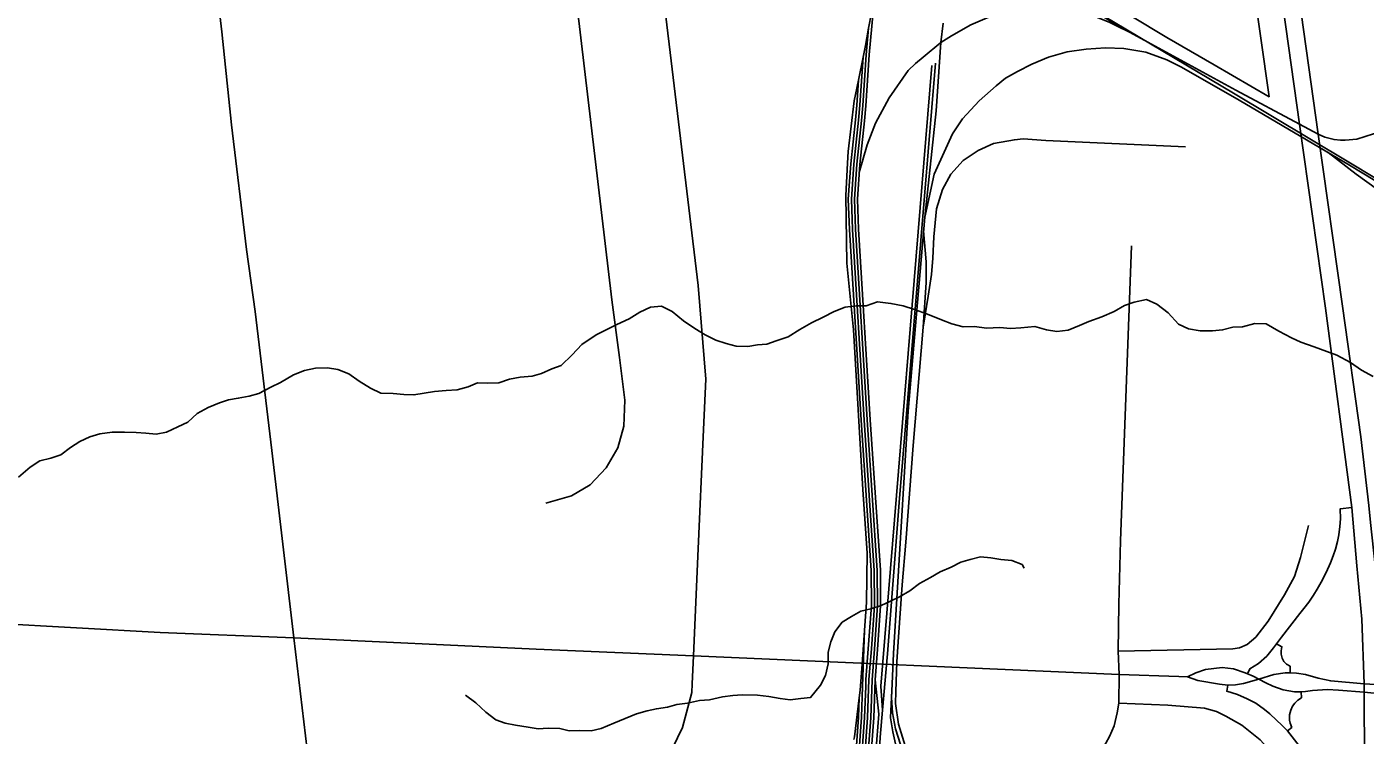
# Model space of a CAD drawing. Extents: x 114843 to 284848, y 317643 to 566895.
# Drawn here: x 165677 to 172907, y 401343 to 405170 of the extents above; entities that cross this region are included whole.
import ezdxf

# ---------------------------------------------------------------- set-up
doc = ezdxf.new("R2010")
doc.units = 0
for name, color, linetype in [('GM_X_City_Street', 7, 'Continuous'), ('GM_X_Corporation', 7, 'Continuous'), ('GM_X_County_Road', 7, 'Continuous'), ('GM_X_Interchange_Ramps', 7, 'Continuous'), ('GM_X_Interstate_Route', 7, 'Continuous'), ('GM_X_Minor_River', 7, 'Continuous'), ('GM_X_Rail_Line', 7, 'Continuous')]:
    doc.layers.add(name, color=color, linetype=linetype)

msp = doc.modelspace()

# ---------------------------------------------------------------- linework, layer by layer
at = {"layer": 'GM_X_City_Street'}
msp.add_line((171576.3, 401516.7), (171577.8, 401671.1), dxfattribs=at)
for points in [[(167423.3, 399300), (168123.4, 399380.4), (168182.4, 399404.2), (168278.4, 399470.7), (168316.8, 399516.2), (168558.9, 400018.5), (169082.9, 401100.9), (169220.1, 401383.9), (169270.5, 401574), (169272.5, 401621), (169279.7, 401771.3), (169301.7, 402309.9), (169333.4, 402993.7), (169346.1, 403267), (169304.1, 403772.3), (169073.4, 405691.9), (169042.9, 405942.5), (168988.3, 406068.7), (168898.2, 406172.5)], [(167291.9, 394103.5), (167624.1, 395810.2), (167771.2, 396309.3), (167809.9, 396476), (167806.3, 396555), (167786.6, 396653), (167682.9, 397175), (167632.8, 397427.1), (167592.3, 397770.5), (167524.5, 398360.8), (167480.4, 398745.1), (167423.3, 399300), (167345.5, 399979.5), (167191.7, 401264.1), (167119.9, 401869.2), (167001.5, 402880.6), (166911.5, 403631.5), (166864.1, 403966.8), (166782.8, 404640.3), (166731.9, 405142.7), (166671.9, 405646.2)], [(171577.8, 401671.1), (171572.2, 401796.5), (171576.8, 402051.5), (171585.7, 402393.4), (171645.8, 403985.7)], [(171572.2, 401796.5), (172191.7, 401809.5), (172227.7, 401814), (172270, 401833.4), (172316.4, 401871.9), (172383.7, 401959.5), (172471.8, 402100.2), (172526.2, 402200.4), (172557.3, 402302.5), (172600.4, 402476.2)], [(171414.7, 400381.1), (171333.5, 400725), (171327.7, 400768.6), (171320.5, 400817.7), (171322.8, 400888.7), (171330.5, 400947.4), (171347.8, 401010.3), (171371.9, 401077.4), (171397.4, 401136.2), (171450, 401217.1), (171506.8, 401299.4), (171525.6, 401335), (171551.1, 401393.9), (171568.4, 401463.6), (171576.3, 401516.7)], [(172636.4, 396368.1), (172637.8, 396405.7), (172685.8, 397636.9), (172733.3, 399032.2), (172724.7, 399377.4), (172699, 400216.1), (172693.8, 400411.8), (172689.1, 400712.9), (172668.4, 400832.1), (172615.2, 400958.6), (172579.9, 401023.1), (172534.7, 401087.4), (172429.3, 401218.5), (172339.1, 401317.4), (172241.6, 401396.3), (172154.2, 401445.4), (172104.2, 401469.9), (172039.4, 401489.4), (171840.4, 401505.3), (171576.3, 401516.7)]]:
    msp.add_lwpolyline(points, dxfattribs=at)
at = {"layer": 'GM_X_Corporation'}
for points in [[(172244.3, 405807.3), (172388, 404792), (172092.1, 404963.9), (171835.8, 405112.8), (169032.4, 406800.6)], [(169032.4, 406800.6), (171835.8, 405112.8), (172092.1, 404963.9), (172388, 404792), (172244.3, 405807.3)]]:
    msp.add_lwpolyline(points, dxfattribs=at)
at = {"layer": 'GM_X_County_Road'}
for p, q in [((169279.7, 401771.3), (171577.8, 401671.1)), ((171577.8, 401671.1), (171901, 401660.1))]:
    msp.add_line(p, q, dxfattribs=at)
for points in [[(169198.7, 406637.8), (169845, 406278.5), (170307.4, 405970.3), (170833.3, 405638.8), (171575, 405173.3), (172208.4, 404827.5), (172552.1, 404644.2), (172654.1, 404589.9), (172688.7, 404572.9), (172739.6, 404560.2), (172774.8, 404558.2)], [(172774.8, 404558.2), (172799.9, 404556.8), (172862, 404562.9), (173041.4, 404619.7), (173529.3, 404744.8), (174400.1, 404971.8), (174585.4, 405036.2), (174937.4, 405173.2), (175432.2, 405389.9)], [(162945.9, 402051.1), (164589.2, 401999), (166398.1, 401896.8), (167119.9, 401869.2), (168428.3, 401807.6), (169279.7, 401771.3)], [(171947.1, 401658.5), (171991.8, 401680.5), (172044, 401696.8), (172133.9, 401708.4), (172196.5, 401700.8), (172259.8, 401680.2), (172271.2, 401675), (172289.5, 401666.6), (172302.1, 401660.9), (172333.6, 401644.6), (172371.3, 401625.1), (172408.5, 401607.2), (172464.5, 401588), (172525.6, 401577.6), (172561.6, 401576.4), (172585.2, 401578.7), (172622.9, 401584.1), (172704.2, 401589.7), (172763.8, 401586.5), (172902, 401575.2), (172993.8, 401567.1)], [(171901, 401660.1), (171947.1, 401658.5), (172002.5, 401637.9), (172119.5, 401619.1), (172164.6, 401613.6), (172206, 401614.7), (172250.2, 401621.5), (172333.6, 401644.6), (172414, 401670.3), (172475.7, 401679.1), (172502.5, 401678.9), (172536, 401678), (172584.7, 401671.1), (172653.1, 401650.6), (172721.5, 401635.8), (172901.8, 401621.1), (172962.4, 401616.2)]]:
    msp.add_lwpolyline(points, dxfattribs=at)
at = {"layer": 'GM_X_Interchange_Ramps'}
for points in [[(172835.4, 402573.1), (172772.7, 402565.8), (172773.3, 402511.2), (172770.7, 402470.1), (172764.7, 402424.6), (172757.4, 402388.4), (172746.6, 402348), (172734.4, 402312), (172719, 402273.4), (172696.3, 402222.5), (172668.9, 402169.1), (172647.8, 402132.3), (172627.5, 402099.8), (172602, 402062.2), (172575.8, 402026.9), (172555, 402000.7), (172454.5, 401871.5), (172428.4, 401836.3), (172412.1, 401814.6), (172375.3, 401770), (172330.6, 401729.8), (172284.3, 401701.8), (172271.2, 401675)], [(172428.4, 401836.3), (172457.2, 401820.7), (172452.7, 401799.3), (172453.5, 401779.7), (172458.4, 401759), (172468.7, 401740.9), (172481.9, 401726.1), (172501.2, 401715), (172502.5, 401678.9)], [(172164.6, 401613.6), (172159.2, 401580.4), (172218.2, 401561.9), (172269.9, 401539.8), (172315.7, 401516.2), (172362.5, 401481.8), (172392.1, 401457.3), (172428.8, 401423.3), (172457.4, 401396.4), (172487.5, 401366.7), (172607.4, 401212.1), (172703, 401079.1), (172730.4, 401026.6), (172750.7, 400984), (172767, 400946.2), (172783, 400906), (172796.5, 400868.4), (172811.5, 400822.2), (172822.4, 400773.6), (172835.2, 400679.8), (172895.6, 400681)], [(172561.6, 401576.4), (172564, 401545.5), (172543.7, 401531.9), (172526.4, 401515.1), (172514.2, 401499), (172504.9, 401477.9), (172498.5, 401453.2), (172498, 401424.1), (172502.1, 401407.3), (172510.7, 401384.8), (172487.5, 401366.7)]]:
    msp.add_lwpolyline(points, dxfattribs=at)
at = {"layer": 'GM_X_Interstate_Route'}
for points in [[(172835.4, 402573.1), (172692.1, 403650.3), (172552.1, 404644.2), (172178.2, 407313.3), (171999.2, 408587.1), (171662.2, 410972), (171600, 411371.9), (171474.3, 412035.7)], [(172993.5, 401577.5), (172992.7, 401613.7), (172980.9, 401971.7), (172961.4, 402259.9), (172935.7, 402492.5), (172927.8, 402583.9), (172883.9, 402954.9), (172784.6, 403661.1), (172654.1, 404589.9), (172406.7, 406353.5)], [(172843.9, 398826.1), (172895.6, 400681), (172903.5, 401198.2), (172902, 401575.2), (172901.8, 401621.1), (172889.8, 401969.9), (172862.3, 402257.6), (172835.4, 402573.1)]]:
    msp.add_lwpolyline(points, dxfattribs=at)
at = {"layer": 'GM_X_Minor_River'}
for points in [[(168989.1, 403627.4), (169047.2, 403655.1), (169105.3, 403660.8), (169163.1, 403632.3), (169224.8, 403581.8), (169286.6, 403539.4), (169342.4, 403504.9), (169400.3, 403476.5), (169456.2, 403458.1), (169510.1, 403443.8), (169572.1, 403443.4), (169624.1, 403451.1), (169674.2, 403454.8), (169726.3, 403472.6), (169790.4, 403494.2), (169852.7, 403534), (169916.9, 403569.7), (169979.1, 403601.4), (170039.2, 403631.1), (170097.4, 403654.8), (170157.4, 403662.5), (170211.4, 403662.2), (170273.6, 403683.8), (170345.5, 403675.4), (170411.5, 403663), (170473.4, 403642.5), (170543.2, 403618.1), (170619.1, 403587.5), (170675, 403565.1), (170734.9, 403548.7), (170796.9, 403550.4), (170860.8, 403542), (170932.9, 403545.6), (170990.9, 403539.2), (171046.9, 403542.9)], [(172949.5, 403281.5), (172887.7, 403314), (172827.9, 403356.6), (172754.1, 403395.3), (172700.2, 403415.7), (172632.3, 403440.3), (172560.4, 403466.9), (172508.5, 403489.4), (172440.7, 403526), (172372.9, 403564.6), (172310.9, 403567.1), (172244.7, 403549.6), (172192.7, 403547.9), (172136.6, 403532.3), (172082.5, 403526.7), (172016.5, 403527.2), (171952.5, 403537.7), (171898.6, 403564.2), (171843, 403624.8), (171781.2, 403671.4), (171725.3, 403695.9), (171659.2, 403682.4), (171607, 403664.7), (171550.8, 403631)], [(165633.5, 402737.1), (165695.8, 402790.9), (165748, 402824.6), (165808.1, 402840.3), (165862.2, 402858), (165914.4, 402897.8), (165964.6, 402929.6), (166018.8, 402955.4), (166072.9, 402971.1), (166138.9, 402980.7), (166205, 402980.3), (166269, 402977.9), (166320.9, 402973.6), (166376.9, 402969.3), (166433, 402979), (166493.2, 403008.7), (166547.3, 403034.4), (166597.6, 403080.2), (166657.8, 403114), (166717.9, 403137.7), (166768, 403155.4), (166820.1, 403163.1), (166878.2, 403174.8), (166930.3, 403188.5), (166996.5, 403222.2), (167048.6, 403248), (167118.9, 403289.7), (167177, 403313.4), (167237.1, 403325), (167301.1, 403326.7), (167357.1, 403318.3), (167416.9, 403295.9), (167472.7, 403255.5), (167534.5, 403217), (167590.4, 403190.6), (167656.4, 403188.2), (167714.3, 403183.8), (167768.3, 403181.5), (167824.4, 403191.2), (167880.5, 403198.9), (167942.5, 403204.5), (168002.5, 403208.2), (168062.6, 403223.9), (168112.8, 403245.6), (168164.8, 403245.3), (168226.8, 403246.9), (168284.9, 403266.7), (168343, 403276.3), (168407, 403282), (168457.1, 403297.7), (168513.2, 403321.4), (168563.4, 403339.2), (168623.7, 403397), (168676, 403452.8), (168752.3, 403506.5), (168864.7, 403561.9), (168930.8, 403591.6), (168989.1, 403627.4)], [(171550.8, 403631), (171484.6, 403603.4), (171414.4, 403577.9), (171364.2, 403556.2), (171302, 403530.6), (171241.9, 403523), (171186, 403533.5), (171122, 403550), (171046.9, 403542.9)], [(168047.1, 401559.7), (168102.9, 401517.3), (168156.6, 401466.8), (168210.4, 401426.4), (168262.3, 401408.1), (168318.2, 401397.7), (168386.2, 401385.3), (168440.1, 401376.9), (168494.1, 401380.6), (168556.1, 401378.2), (168608.1, 401365.9), (168662.1, 401367.6), (168726.1, 401367.2), (168780.2, 401378.9), (168848.4, 401408.6), (168910.5, 401432.3), (168970.6, 401458), (169028.7, 401473.6), (169078.8, 401485.4), (169138.9, 401495), (169189, 401508.8), (169247, 401516.5), (169311.1, 401530.1), (169365.1, 401533.8), (169435.2, 401549.4), (169491.3, 401557.1), (169541.3, 401560.8), (169625.3, 401558.3), (169685.3, 401551.9), (169747.3, 401541.5), (169801.2, 401533.2), (169859.3, 401540.9), (169911.3, 401546.6), (169965.7, 401612.4), (169992, 401664.4), (170006.4, 401728.5), (170006.7, 401790.6), (170021, 401846.7), (170043.3, 401900.7), (170081.6, 401952.6), (170131.8, 401984.4), (170182, 402012.1), (170236.1, 402025.8), (170292.2, 402043.6), (170342.3, 402067.3), (170392.5, 402091.1), (170446.7, 402122.8), (170498.9, 402162.6), (170559.1, 402194.3), (170611.3, 402226.1), (170671.4, 402249.8), (170723.6, 402277.6), (170773.7, 402291.3), (170829.8, 402307), (170885.7, 402300.7), (170939.7, 402292.3), (170997.7, 402286), (171053.6, 402265.6), (171065.5, 402245.5)]]:
    msp.add_lwpolyline(points, dxfattribs=at)
at = {"layer": 'GM_X_Rail_Line'}
for p, q in [((170224.8, 405161.7), (170256.5, 405329.9)), ((170169.6, 404881.3), (170194.6, 405005.4)), ((170349.5, 401580.4), (170348.2, 401546.9))]:
    msp.add_line(p, q, dxfattribs=at)
for points in [[(168218.3, 407071.1), (168354.6, 406975.1), (168426.9, 406882.3), (168471, 406782.8), (168493.5, 406674.4), (168535.4, 406288.4), (168634.3, 405416.8), (168837.7, 403695.1), (168879, 403382.9), (168908.9, 403153), (168903.4, 403011.9), (168869.5, 402894.5), (168807.3, 402787.7), (168721.2, 402695.9), (168619.6, 402636.6), (168481, 402596.5)], [(170448.6, 405857.1), (170812.1, 405639.8), (171108.7, 405459), (172195.8, 404810.5), (172818.9, 404438.1), (173855.6, 403813.6), (175556.6, 402790.2), (175868.9, 402582.3)], [(170256.5, 405329.9), (170228.3, 405018), (170209.5, 404743.5), (170203.1, 404661.9), (170177, 404425.6), (170164.5, 404238), (170170.9, 404076.5), (170233.8, 403047.4), (170288.3, 402233.5), (170289.7, 402042.5), (170272.3, 401806.3), (170259.6, 401641.2)], [(170174.2, 404383.4), (170217.9, 404531.8), (170262.2, 404648.4), (170335.9, 404786.1), (170437.8, 404933.2), (170478.2, 404970.8), (170520.2, 405006.6), (170615.8, 405084.6), (170673.5, 405121.4), (170776.9, 405181), (170865.5, 405217.6), (170949.8, 405246.2), (171022.8, 405262.2), (171104.4, 405265), (171205.8, 405266.6), (171307.6, 405255.8), (171447.3, 405225.2), (171524.7, 405194.3), (171677.2, 405119.9)], [(170528.1, 404142.3), (170590, 404715.9), (170615.8, 405084.6), (170627.1, 405188.9)], [(170224.8, 405161.7), (170212, 405019.3), (170193.1, 404744.7), (170186.8, 404663.4), (170160.7, 404427), (170148.1, 404238.2), (170154.5, 404075.7), (170217.5, 403046.4), (170271.9, 402232.9), (170273.3, 402043.1), (170255.9, 401807.5), (170243.2, 401642.2), (170236, 401437.2), (170215.6, 401153.5)], [(170194.6, 405005.4), (170207.3, 405068.5), (170224.8, 405161.7)], [(170528.1, 404142.3), (170538.8, 404190.9), (170579, 404373.7), (170678, 404592), (170732.9, 404673.4), (170822.2, 404770.1), (170913.2, 404851.8), (170963.9, 404892.7), (171028.7, 404928.8), (171107.4, 404968.7), (171195.8, 405006.1), (171297.5, 405034.6), (171399.4, 405048.9), (171504.4, 405057.1), (171602.9, 405052.7), (171722.2, 405033.2), (171835, 404992), (171914.7, 404951.9), (172226.6, 404773.1), (172823.3, 404421.6), (173762.4, 403852.9), (174507, 403404.2), (174945.6, 403138.2), (175868.9, 402582.3)], [(170194.6, 405005.4), (170176.7, 404745.9), (170170.4, 404665), (170144.3, 404428.5), (170131.6, 404238.4), (170138.1, 404074.9), (170201.1, 403045.3), (170255.5, 402232.3), (170256.9, 402043.6), (170239.6, 401808.7), (170226.8, 401643.1), (170219.6, 401438.1), (170199.3, 401155.6)], [(170565.6, 404961.4), (170291.1, 401608.5), (170300.2, 401477.2)], [(170300.2, 401477.2), (170326.3, 401782.4), (170389.8, 402600.6), (170586.3, 404973.7)], [(170203.3, 401909), (170214.3, 402061.9), (170216.9, 402326.2), (170193.7, 402671), (170142.7, 403532.1), (170107.6, 403892.6), (170102.1, 404259.2), (170111.5, 404433.6), (170114.8, 404495.7), (170147.2, 404769.8), (170169.6, 404881.3)], [(170169.6, 404881.3), (170160.4, 404747.1), (170154.1, 404666.5), (170128, 404429.9), (170115.2, 404238.6), (170121.7, 404074.1), (170184.7, 403044.3), (170239.1, 402231.7), (170240.5, 402044.2), (170223.2, 401810), (170210.4, 401644), (170209.1, 401605.2), (170203.2, 401438.9), (170183, 401157.7)], [(170520, 403546.6), (170521, 403558.4), (170546.8, 403714.9), (170564.2, 403832.2), (170571.4, 403919.9), (170577.5, 404035.4), (170592, 404186.6), (170623.4, 404290.1), (170668.8, 404373.8), (170736, 404447.2), (170817.2, 404500.7), (170899.4, 404539.5), (171012.1, 404559.4), (171059.8, 404564.1), (171182.3, 404555.5), (171936.1, 404521.8)], [(173159.6, 404140.2), (173030.7, 404250), (172858.4, 404374.6), (172707, 404490.1)], [(170349.5, 401580.4), (170359.1, 401783.9), (170438.2, 403093), (170528.1, 404142.3)], [(170520, 403546.6), (170535.4, 403789.1), (170535.5, 403899.3), (170521.8, 404067.9)], [(170422.1, 401285.7), (170386.6, 401401.8), (170370.8, 401513.8), (170372.1, 401578.1), (170377.9, 401739.6), (170384, 401847.3), (170405.3, 402155.6), (170426.2, 402384.9), (170465.8, 402907.8), (170520, 403546.6)], [(170203.3, 401909), (170192.7, 401605.8), (170186.8, 401439.8), (170166.7, 401159.8), (170132.9, 400977.5), (170081, 400807.7), (169730.6, 400039.8), (169434.1, 399377.6), (169328.3, 399097.6), (169279.4, 398914.2), (169250, 398746.8), (169189.1, 398011.3), (169146.8, 397591), (169135.1, 397255.1), (169151, 397054.8), (169195.4, 396835.7), (169279.7, 396518.7), (169377.6, 396136.9), (169422.3, 395938.4), (169464.6, 395755.1)], [(170174.1, 401545.3), (170179.1, 401585.3), (170190.3, 401727.3), (170203.3, 401909)], [(170259.6, 401641.2), (170252.4, 401436.3), (170231.9, 401151.4), (170196.8, 400961.9), (170142.5, 400784.4), (169790.4, 400012.7), (169494.8, 399352.6), (169390.8, 399077.5), (169343.5, 398900.1), (169315.1, 398738.4), (169254.4, 398005.3), (169212.3, 397586.5), (169200.8, 397256.6), (169216.1, 397063.9), (169259.3, 396850.7), (169343.2, 396535.3), (169441.4, 396152.3), (169486.3, 395953), (169504.2, 395875.3)], [(170237, 400908.2), (170280.8, 401455.6), (170259.6, 401641.2)], [(170348.2, 401546.9), (170348.1, 401549.2), (170349.5, 401580.4)], [(170174.1, 401545.3), (170170.5, 401440.7), (170150.4, 401161.9), (170117, 400981.4), (170065.6, 400813.6), (169715.6, 400046.5), (169418.9, 399383.9), (169312.6, 399102.6), (169263.3, 398917.8), (169233.7, 398748.9), (169172.8, 398012.8), (169130.4, 397592.1), (169118.7, 397254.7), (169134.7, 397052.5), (169179.4, 396832), (169263.8, 396514.6), (169361.7, 396133.1), (169406.3, 395934.7), (169419, 395879.7)], [(170145.3, 401319.3), (170147.9, 401333.7), (170174.1, 401545.3)], [(170348.2, 401546.9), (170344, 401437.3), (170356.2, 401360.6), (170384.5, 401231.8), (170386.4, 401224)], [(170471.1, 401077.5), (170409.6, 401252.3), (170369.7, 401377.3), (170354.2, 401464.1), (170348.2, 401546.9)], [(170281.5, 401233.9), (170287.9, 401332.4), (170300.2, 401477.2)]]:
    msp.add_lwpolyline(points, dxfattribs=at)

doc.saveas('drawing.dxf')
